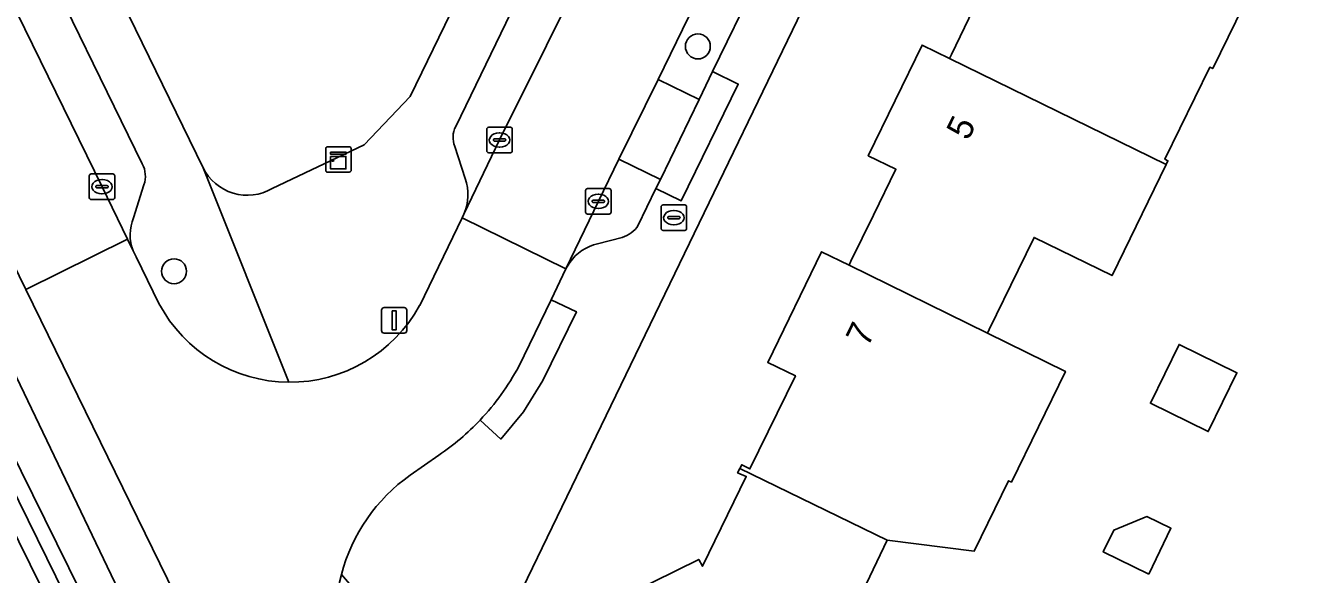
# Model space of a CAD drawing. Extents: x 160455 to 162082, y 388339 to 389736.
# Drawn here: x 160648.24 to 160698.16, y 388875.38 to 388896.91 of the extents above; entities that cross this region are included whole.
import ezdxf

# ---------------------------------------------------------------- set-up
doc = ezdxf.new("R2010")
doc.units = 0
for name, color, linetype in [('IMGEO_Boom', 7, 'Continuous'), ('IMGEO_Brandkraan', 7, 'Continuous'), ('IMGEO_Erf', 7, 'Continuous'), ('IMGEO_Groenvoorziening', 7, 'Continuous'), ('IMGEO_Kast', 7, 'Continuous'), ('IMGEO_Kolk', 7, 'Continuous'), ('IMGEO_Lichtmast', 7, 'Continuous'), ('IMGEO_Muur', 7, 'Continuous'), ('IMGEO_Oever', 7, 'Continuous'), ('IMGEO_Pand', 7, 'Continuous'), ('IMGEO_Pand_nummerreeks', 7, 'Continuous'), ('IMGEO_Parkeervlak_open', 7, 'Continuous'), ('IMGEO_Rijbaan_lokaal_gesloten', 7, 'Continuous'), ('IMGEO_Rijbaan_lokaal_open', 7, 'Continuous'), ('IMGEO_Voetpad_open', 7, 'Continuous'), ('IMGEO_Waterloop', 7, 'Continuous')]:
    doc.layers.add(name, color=color, linetype=linetype)

msp = doc.modelspace()

# ---------------------------------------------------------------- linework, layer by layer
at = {"layer": 'IMGEO_Boom'}
for centre in [(160674.627, 388896.083), (160654.07, 388887.269)]:
    msp.add_circle(centre, 0.489, dxfattribs=at)
at = {"layer": 'IMGEO_Brandkraan'}
for p, q in [((160673.185, 388888.945), (160673.185, 388889.797)), ((160673.26, 388889.871), (160674.112, 388889.871)), ((160674.186, 388889.797), (160674.186, 388888.945)), ((160673.444, 388889.365), (160673.444, 388889.377)), ((160673.882, 388889.328), (160673.484, 388889.328)), ((160673.487, 388889.414), (160673.885, 388889.414)), ((160673.673, 388889.651), (160673.698, 388889.651)), ((160673.928, 388889.377), (160673.928, 388889.365)), ((160674.112, 388888.871), (160673.26, 388888.871)), ((160673.696, 388889.091), (160673.671, 388889.091))]:
    msp.add_line(p, q, dxfattribs=at)
for points in [[(160673.185, 388888.945), (160673.185, 388889.797)], [(160673.26, 388889.871), (160674.112, 388889.871)], [(160674.186, 388889.797), (160674.186, 388888.945)], [(160674.112, 388888.871), (160673.26, 388888.871)]]:
    msp.add_lwpolyline(points, dxfattribs=at)
for centre, radius, start, end in [((160673.262, 388889.795), 0.0765, 91.552, 178.448), ((160673.262, 388889.795), 0.0765, 91.552, 178.448), ((160674.11, 388889.795), 0.0765, 1.552, 88.448), ((160674.11, 388889.795), 0.0765, 1.552, 88.448), ((160673.484, 388889.374), 0.0403, 85.8775, 175.7526), ((160673.481, 388889.364), 0.0366, 178.938, 274.7102), ((160673.885, 388889.371), 0.043, 264.8664, 352.4533), ((160673.889, 388889.376), 0.0386, 1.7309, 96.639), ((160673.262, 388888.947), 0.0765, 181.552, 268.448), ((160673.262, 388888.947), 0.0765, 181.552, 268.448), ((160674.11, 388888.947), 0.0765, 271.552, 358.448), ((160674.11, 388888.947), 0.0765, 271.552, 358.448)]:
    msp.add_arc(centre, radius, start, end, dxfattribs=at)
for centre, major_axis, ratio, start_param, end_param in [((160673.672, 388889.371), (-0.387, 0.002), 0.722429, 4.712389, 7.853982), ((160673.697, 388889.371), (-0.39, 0.002), 0.717154, 1.570796, 4.712389)]:
    msp.add_ellipse(centre, major_axis=major_axis, ratio=ratio, start_param=start_param, end_param=end_param, dxfattribs=at)
at = {"layer": 'IMGEO_Erf'}
for points in [[(160657.921, 388890.507), (160660.482, 388891.731), (160661.527, 388892.231), (160663.339, 388894.117), (160675.312, 388918.745), (160667.999, 388922.239), (160669.423, 388925.093), (160666.641, 388926.482), (160667.999, 388929.204), (160678.026, 388924.35), (160691.138, 388951.382), (160704.109, 388978.111)], [(160626.809, 388949.464), (160655.206, 388891.323)], [(160690.994, 388922.84), (160686.612, 388913.819), (160666.21, 388871.668)], [(160696.954, 388899.561), (160694.835, 388895.213), (160694.718, 388895.27), (160692.96, 388891.66), (160693.077, 388891.603), (160693.003, 388891.45), (160690.884, 388887.101), (160687.823, 388888.593), (160687.201, 388887.317), (160686.064, 388884.982), (160685.994, 388884.837), (160689.051, 388883.338), (160686.936, 388878.999), (160686.819, 388879.056), (160685.473, 388876.292), (160682.063, 388876.722), (160680.283, 388872.993)], [(160670.176, 388873.761), (160674.662, 388875.965), (160674.812, 388875.699), (160676.525, 388879.22), (160676.188, 388879.367), (160676.271, 388879.53), (160676.348, 388879.681), (160676.669, 388879.517), (160678.456, 388883.173), (160677.372, 388883.693), (160679.482, 388888.03), (160680.559, 388887.502), (160680.635, 388887.658), (160681.518, 388889.462), (160682.401, 388891.266), (160681.314, 388891.795), (160683.428, 388896.136), (160684.507, 388895.608), (160684.582, 388895.764), (160685.605, 388897.88)]]:
    msp.add_lwpolyline(points, dxfattribs=at)
for points in [[(160692.388, 388882.089), (160693.512, 388884.397), (160695.786, 388883.289), (160694.661, 388880.981)], [(160692.321, 388875.395), (160690.537, 388876.264), (160690.951, 388877.114), (160692.251, 388877.647), (160693.194, 388877.188)]]:
    msp.add_lwpolyline(points, close=True, dxfattribs=at)
msp.add_arc((160656.949, 388892.198), 1.95, 206.6518, 299.8916, dxfattribs=at)
at = {"layer": 'IMGEO_Groenvoorziening'}
for points in [[(160571.444, 388750), (160571.754, 388750.166), (160572.065, 388750.329), (160607.803, 388767.824), (160687.247, 388806.714), (160686.973, 388807.274), (160686.045, 388809.17), (160684.847, 388811.633), (160677.31, 388827.125), (160668.584, 388844.978), (160659.808, 388862.897), (160659.071, 388864.445), (160648.25, 388886.548), (160638.47, 388906.585), (160629.688, 388924.586), (160620.814, 388942.765), (160619.643, 388945.116), (160619.032, 388946.319), (160618.392, 388947.991), (160617.059, 388948.01), (160612.318, 388945.878)], [(160632.719, 388914.731), (160654.274, 388869.794), (160679.394, 388816.794), (160677.9, 388815.979), (160631.061, 388910.967)]]:
    msp.add_lwpolyline(points, dxfattribs=at)
at = {"layer": 'IMGEO_Kast'}
for p, q in [((160660.02, 388891.228), (160660.02, 388892.069)), ((160660.02, 388892.069), (160660.02, 388891.228)), ((160660.095, 388892.153), (160660.936, 388892.153)), ((160660.936, 388892.153), (160660.095, 388892.153)), ((160661.02, 388892.078), (160661.02, 388891.237)), ((160661.02, 388891.237), (160661.02, 388892.078)), ((160660.945, 388891.153), (160660.104, 388891.153)), ((160660.104, 388891.153), (160660.945, 388891.153))]:
    msp.add_line(p, q, dxfattribs=at)
for points in [[(160660.215, 388891.943), (160660.815, 388891.943), (160660.815, 388891.858), (160660.215, 388891.858), (160660.215, 388891.943)], [(160660.215, 388891.768), (160660.815, 388891.768), (160660.815, 388891.279), (160660.215, 388891.279), (160660.215, 388891.768)]]:
    msp.add_lwpolyline(points, dxfattribs=at)
msp.add_circle((160660.299, 388891.617), 0.0377, dxfattribs=at)
for centre, start, end in [((160660.098, 388892.075), 92.4484, 184.2845), ((160660.098, 388892.075), 92.4484, 184.2845), ((160660.942, 388892.075), 2.4484, 94.2845), ((160660.942, 388892.075), 2.4484, 94.2845), ((160660.098, 388891.231), 182.4484, 274.2845), ((160660.098, 388891.231), 182.4484, 274.2845), ((160660.942, 388891.231), 272.4484, 4.2845), ((160660.942, 388891.231), 272.4484, 4.2845)]:
    msp.add_arc(centre, 0.0779, start, end, dxfattribs=at)
at = {"layer": 'IMGEO_Kolk'}
for p, q in [((160666.343, 388891.991), (160666.343, 388892.843)), ((160666.418, 388892.917), (160667.27, 388892.917)), ((160666.831, 388892.697), (160666.856, 388892.697)), ((160667.344, 388892.843), (160667.344, 388891.991)), ((160666.602, 388892.411), (160666.602, 388892.423)), ((160667.04, 388892.374), (160666.642, 388892.374)), ((160666.645, 388892.46), (160667.043, 388892.46)), ((160667.086, 388892.423), (160667.086, 388892.411)), ((160667.27, 388891.917), (160666.418, 388891.917)), ((160666.854, 388892.137), (160666.829, 388892.137)), ((160650.743, 388890.156), (160650.743, 388891.008)), ((160650.818, 388891.082), (160651.67, 388891.082)), ((160651.231, 388890.862), (160651.256, 388890.862)), ((160651.744, 388891.008), (160651.744, 388890.156)), ((160651.002, 388890.576), (160651.002, 388890.588)), ((160651.44, 388890.539), (160651.042, 388890.539)), ((160651.045, 388890.625), (160651.443, 388890.625)), ((160651.254, 388890.302), (160651.229, 388890.302)), ((160651.486, 388890.588), (160651.486, 388890.576)), ((160670.223, 388889.583), (160670.223, 388890.435)), ((160670.298, 388890.509), (160671.15, 388890.509)), ((160670.711, 388890.289), (160670.736, 388890.289)), ((160671.224, 388890.435), (160671.224, 388889.583)), ((160651.67, 388890.082), (160650.818, 388890.082)), ((160670.482, 388890.003), (160670.482, 388890.015)), ((160670.92, 388889.966), (160670.522, 388889.966)), ((160670.525, 388890.052), (160670.923, 388890.052)), ((160670.734, 388889.729), (160670.709, 388889.729)), ((160670.966, 388890.015), (160670.966, 388890.003)), ((160671.15, 388889.509), (160670.298, 388889.509))]:
    msp.add_line(p, q, dxfattribs=at)
for points in [[(160666.343, 388891.991), (160666.343, 388892.843)], [(160666.418, 388892.917), (160667.27, 388892.917)], [(160667.344, 388892.843), (160667.344, 388891.991)], [(160667.27, 388891.917), (160666.418, 388891.917)], [(160650.743, 388890.156), (160650.743, 388891.008)], [(160650.818, 388891.082), (160651.67, 388891.082)], [(160651.744, 388891.008), (160651.744, 388890.156)], [(160670.223, 388889.583), (160670.223, 388890.435)], [(160670.298, 388890.509), (160671.15, 388890.509)], [(160671.224, 388890.435), (160671.224, 388889.583)], [(160651.67, 388890.082), (160650.818, 388890.082)], [(160671.15, 388889.509), (160670.298, 388889.509)]]:
    msp.add_lwpolyline(points, dxfattribs=at)
for centre, radius, start, end in [((160666.42, 388892.841), 0.0765, 91.552, 178.448), ((160666.42, 388892.841), 0.0765, 91.552, 178.448), ((160667.268, 388892.841), 0.0765, 1.552, 88.448), ((160667.268, 388892.841), 0.0765, 1.552, 88.448), ((160666.642, 388892.42), 0.0403, 85.8775, 175.7526), ((160666.639, 388892.41), 0.0366, 178.938, 274.7102), ((160667.043, 388892.417), 0.043, 264.8664, 352.4533), ((160667.047, 388892.422), 0.0386, 1.7309, 96.639), ((160666.42, 388891.993), 0.0765, 181.552, 268.448), ((160666.42, 388891.993), 0.0765, 181.552, 268.448), ((160667.268, 388891.993), 0.0765, 271.552, 358.448), ((160667.268, 388891.993), 0.0765, 271.552, 358.448), ((160650.82, 388891.006), 0.0765, 91.552, 178.448), ((160650.82, 388891.006), 0.0765, 91.552, 178.448), ((160651.668, 388891.006), 0.0765, 1.552, 88.448), ((160651.668, 388891.006), 0.0765, 1.552, 88.448), ((160651.042, 388890.585), 0.0403, 85.8775, 175.7526), ((160651.039, 388890.575), 0.0366, 178.938, 274.7102), ((160651.443, 388890.582), 0.043, 264.8664, 352.4533), ((160651.447, 388890.587), 0.0386, 1.7309, 96.639), ((160670.3, 388890.433), 0.0765, 91.552, 178.448), ((160670.3, 388890.433), 0.0765, 91.552, 178.448), ((160671.148, 388890.433), 0.0765, 1.552, 88.448), ((160671.148, 388890.433), 0.0765, 1.552, 88.448), ((160650.82, 388890.158), 0.0765, 181.552, 268.448), ((160650.82, 388890.158), 0.0765, 181.552, 268.448), ((160651.668, 388890.158), 0.0765, 271.552, 358.448), ((160651.668, 388890.158), 0.0765, 271.552, 358.448), ((160670.522, 388890.012), 0.0403, 85.8775, 175.7526), ((160670.519, 388890.002), 0.0366, 178.938, 274.7102), ((160670.923, 388890.009), 0.043, 264.8664, 352.4533), ((160670.927, 388890.014), 0.0386, 1.7309, 96.639), ((160670.3, 388889.585), 0.0765, 181.552, 268.448), ((160670.3, 388889.585), 0.0765, 181.552, 268.448), ((160671.148, 388889.585), 0.0765, 271.552, 358.448), ((160671.148, 388889.585), 0.0765, 271.552, 358.448)]:
    msp.add_arc(centre, radius, start, end, dxfattribs=at)
for centre, major_axis, ratio, start_param, end_param in [((160666.83, 388892.417), (-0.387, 0.002), 0.722429, 4.712389, 7.853982), ((160666.855, 388892.417), (-0.39, 0.002), 0.717154, 1.570796, 4.712389), ((160651.23, 388890.582), (-0.387, 0.002), 0.722429, 4.712389, 7.853982), ((160651.255, 388890.582), (-0.39, 0.002), 0.717154, 1.570796, 4.712389), ((160670.71, 388890.009), (-0.387, 0.002), 0.722429, 4.712389, 7.853982), ((160670.735, 388890.009), (-0.39, 0.002), 0.717154, 1.570796, 4.712389)]:
    msp.add_ellipse(centre, major_axis=major_axis, ratio=ratio, start_param=start_param, end_param=end_param, dxfattribs=at)
at = {"layer": 'IMGEO_Lichtmast'}
for p, q in [((160662.212, 388884.941), (160662.212, 388885.741)), ((160662.212, 388885.741), (160662.212, 388884.941)), ((160662.312, 388885.841), (160663.102, 388885.841)), ((160663.102, 388885.841), (160662.312, 388885.841)), ((160663.202, 388885.741), (160663.202, 388884.941)), ((160663.202, 388884.941), (160663.202, 388885.741)), ((160663.102, 388884.841), (160662.312, 388884.841)), ((160662.312, 388884.841), (160663.102, 388884.841))]:
    msp.add_line(p, q, dxfattribs=at)
msp.add_lwpolyline([(160662.632, 388885.716), (160662.782, 388885.716), (160662.782, 388884.966), (160662.632, 388884.966), (160662.632, 388885.716)], dxfattribs=at)
for centre, start, end in [((160662.312, 388885.741), 90, 180), ((160662.312, 388885.741), 90, 180), ((160663.102, 388885.741), 0, 90), ((160663.102, 388885.741), 360, 90), ((160662.312, 388884.941), 180, 270), ((160662.312, 388884.941), 180, 270), ((160663.102, 388884.941), 270, 0), ((160663.102, 388884.941), 270, 0)]:
    msp.add_arc(centre, 0.1, start, end, dxfattribs=at)
at = {"layer": 'IMGEO_Muur'}
msp.add_lwpolyline([(160675.312, 388918.745), (160663.339, 388894.117), (160661.527, 388892.231), (160660.482, 388891.731)], dxfattribs=at)
at = {"layer": 'IMGEO_Oever'}
for points in [[(160631.061, 388910.967), (160677.9, 388815.979), (160679.394, 388816.794), (160654.274, 388869.794), (160632.719, 388914.731)], [(160631.643, 388912.704), (160661.664, 388851.883), (160678.46, 388817.242)], [(160677.947, 388817.037), (160665.072, 388843.464), (160646.51, 388881.205), (160632.136, 388910.404)]]:
    msp.add_lwpolyline(points, dxfattribs=at)
at = {"layer": 'IMGEO_Pand'}
for points in [[(160696.954, 388899.561), (160688.443, 388903.701), (160687.363, 388904.226), (160685.248, 388899.885), (160686.327, 388899.371), (160685.605, 388897.88), (160684.582, 388895.764), (160684.507, 388895.608), (160693.003, 388891.45), (160693.077, 388891.603), (160692.96, 388891.66), (160694.718, 388895.27), (160694.835, 388895.213)], [(160693.003, 388891.45), (160684.507, 388895.608), (160683.428, 388896.136), (160681.314, 388891.795), (160682.401, 388891.266), (160681.518, 388889.462), (160680.635, 388887.658), (160680.559, 388887.502), (160685.994, 388884.837), (160686.064, 388884.982), (160687.201, 388887.317), (160687.823, 388888.593), (160690.884, 388887.101)], [(160685.994, 388884.837), (160680.559, 388887.502), (160679.482, 388888.03), (160677.372, 388883.693), (160678.456, 388883.173), (160676.669, 388879.517), (160676.348, 388879.681), (160676.271, 388879.53), (160682.063, 388876.722), (160685.473, 388876.292), (160686.819, 388879.056), (160686.936, 388878.999), (160689.051, 388883.338)], [(160695.786, 388883.289), (160693.512, 388884.397), (160692.388, 388882.089), (160694.661, 388880.981)], [(160682.063, 388876.722), (160676.271, 388879.53), (160676.188, 388879.367), (160676.525, 388879.22), (160674.812, 388875.699), (160674.662, 388875.965), (160670.176, 388873.761), (160673.02, 388867.951), (160673.858, 388866.239), (160673.932, 388866.088), (160681.722, 388869.896), (160681.651, 388870.048), (160681.274, 388870.861), (160680.283, 388872.993)], [(160692.321, 388875.395), (160693.194, 388877.188), (160692.251, 388877.647), (160690.951, 388877.114), (160690.537, 388876.264)]]:
    msp.add_lwpolyline(points, close=True, dxfattribs=at)
at = {"layer": 'IMGEO_Parkeervlak_open'}
for points in [[(160676.82, 388912.894), (160679.424, 388918.266), (160677.783, 388919.062), (160677.324, 388918.128), (160665.123, 388892.942)], [(160665.442, 388889.506), (160666.845, 388892.416), (160670.533, 388899.83), (160676.82, 388912.894)], [(160644.034, 388909.426), (160643.599, 388910.311), (160641.968, 388909.516), (160642.445, 388908.538), (160651.242, 388890.581), (160652.243, 388888.526), (160652.468, 388888.063)], [(160652.824, 388891.478), (160644.034, 388909.426)], [(160665.085, 388892.166), (160665.498, 388890.908)], [(160652.48, 388889.366), (160652.888, 388890.661)]]:
    msp.add_lwpolyline(points, dxfattribs=at)
for points in [[(160676.914, 388898.619), (160677.274, 388899.362), (160675.666, 388900.137), (160674.512, 388897.742), (160673.064, 388894.787), (160674.674, 388893.998), (160675.208, 388895.1)], [(160674.674, 388893.998), (160673.064, 388894.787), (160671.532, 388891.662), (160673.155, 388890.866)], [(160672.983, 388890.511), (160673.155, 388890.866), (160671.532, 388891.662), (160670.723, 388890.01), (160669.446, 388887.361), (160669.506, 388887.471), (160669.597, 388887.612), (160669.701, 388887.745), (160669.816, 388887.867), (160669.942, 388887.979), (160670.077, 388888.079), (160670.22, 388888.166), (160670.371, 388888.241), (160670.527, 388888.302), (160670.689, 388888.348), (160671.653, 388888.594), (160671.748, 388888.626), (160671.84, 388888.667), (160671.928, 388888.716), (160672.011, 388888.772), (160672.089, 388888.836), (160672.161, 388888.906), (160672.226, 388888.982), (160672.273, 388889.047)]]:
    msp.add_lwpolyline(points, close=True, dxfattribs=at)
for centre, radius, start, end in [((160665.958, 388892.512), 0.939, 152.7666, 201.6264), ((160651.929, 388890.997), 1.016, 340.7068, 28.2515), ((160663.66, 388890.279), 1.943, 336.5439, 18.8814), ((160654.068, 388888.7), 1.722, 157.2428, 201.7019)]:
    msp.add_arc(centre, radius, start, end, dxfattribs=at)
at = {"layer": 'IMGEO_Rijbaan_lokaal_gesloten'}
for points in [[(160638.282, 388917.069), (160636.489, 388920.744), (160634.263, 388925.305), (160633.637, 388926.589), (160632.797, 388928.304), (160624.663, 388944.899), (160623.621, 388947.008), (160619.643, 388945.116), (160620.814, 388942.765), (160629.688, 388924.586), (160638.47, 388906.585), (160648.25, 388886.548), (160652.243, 388888.526), (160651.242, 388890.581), (160642.445, 388908.538), (160641.968, 388909.516), (160640.404, 388912.721)], [(160681.155, 388911.525), (160687.071, 388923.688), (160687.359, 388924.247), (160683.336, 388926.342), (160683.176, 388926.01), (160683.092, 388925.831), (160682.875, 388925.384), (160679.424, 388918.266), (160676.82, 388912.894), (160670.533, 388899.83), (160666.845, 388892.416), (160665.442, 388889.506), (160665.374, 388889.366), (160669.446, 388887.361), (160670.723, 388890.01), (160671.532, 388891.662), (160673.064, 388894.787), (160674.512, 388897.742), (160675.666, 388900.137), (160677.063, 388903.036)]]:
    msp.add_lwpolyline(points, close=True, dxfattribs=at)
at = {"layer": 'IMGEO_Rijbaan_lokaal_open'}
for points in [[(160667.595, 388883.533), (160668.876, 388886.15), (160669.446, 388887.361), (160665.374, 388889.366), (160663.709, 388885.93)], [(160653.478, 388886.003), (160652.578, 388887.837), (160652.468, 388888.063), (160652.243, 388888.526), (160648.25, 388886.548), (160659.071, 388864.445), (160663.112, 388866.432), (160662.809, 388867.047), (160661.094, 388870.656)], [(160663.341, 388879.271), (160664.461, 388880.058)]]:
    msp.add_lwpolyline(points, dxfattribs=at)
for centre, radius, start, end in [((160658.612, 388888.727), 5.812, 207.949, 269.6022), ((160658.612, 388888.73), 5.815, 269.6041, 331.2148), ((160659.011, 388888.123), 9.734, 316.5975, 331.8689), ((160658.998, 388888.142), 9.757, 304.0514, 316.5669), ((160667.3, 388873.64), 6.884, 125.113, 165.4019), ((160667.308, 388873.637), 6.892, 165.391, 205.6237)]:
    msp.add_arc(centre, radius, start, end, dxfattribs=at)
at = {"layer": 'IMGEO_Voetpad_open'}
for points in [[(160717.954, 389006.662), (160714.723, 389000), (160704.109, 388978.111), (160691.138, 388951.382), (160678.026, 388924.35), (160675.312, 388918.745), (160663.339, 388894.117), (160661.527, 388892.231), (160660.482, 388891.731), (160657.921, 388890.507)], [(160658.572, 388882.915), (160655.206, 388891.323), (160626.809, 388949.464)], [(160626.424, 388945.422), (160628.597, 388940.979), (160629.585, 388941.463), (160633.147, 388934.19), (160632.159, 388933.706), (160633.852, 388930.189), (160634.839, 388930.675), (160637.094, 388926.101), (160636.107, 388925.615), (160637.815, 388922.106), (160638.803, 388922.59), (160641.045, 388918.009), (160640.057, 388917.525), (160641.779, 388914.011), (160642.766, 388914.496), (160645.021, 388909.911), (160644.034, 388909.426), (160652.824, 388891.478)], [(160665.123, 388892.942), (160677.324, 388918.128), (160676.337, 388918.613), (160680.775, 388927.647), (160681.762, 388927.162), (160683.757, 388931.366)], [(160666.21, 388871.668), (160686.612, 388913.819)], [(160676.914, 388898.619), (160675.208, 388895.1), (160676.213, 388894.608), (160673.971, 388890.027), (160672.983, 388890.511), (160672.273, 388889.047), (160672.226, 388888.982), (160672.161, 388888.906), (160672.089, 388888.836), (160672.011, 388888.772), (160671.928, 388888.716), (160671.84, 388888.667), (160671.748, 388888.626), (160671.653, 388888.594), (160670.689, 388888.348), (160670.527, 388888.302), (160670.371, 388888.241), (160670.22, 388888.166), (160670.077, 388888.079), (160669.942, 388887.979), (160669.816, 388887.867), (160669.701, 388887.745), (160669.597, 388887.612), (160669.506, 388887.471), (160669.446, 388887.361), (160668.876, 388886.15), (160669.861, 388885.68), (160668.541, 388882.984), (160667.779, 388881.761), (160666.891, 388880.688), (160666.083, 388881.434)], [(160665.498, 388890.908), (160665.085, 388892.166)], [(160655.206, 388891.323), (160658.572, 388882.915)], [(160652.888, 388890.661), (160652.48, 388889.366)], [(160663.709, 388885.93), (160665.374, 388889.366), (160665.442, 388889.506)], [(160652.468, 388888.063), (160652.578, 388887.837), (160653.478, 388886.003)], [(160666.083, 388881.434), (160666.891, 388880.688), (160667.779, 388881.761), (160668.541, 388882.984), (160669.861, 388885.68), (160668.876, 388886.15), (160667.595, 388883.533)], [(160664.461, 388880.058), (160663.341, 388879.271)], [(160666.392, 388868.639), (160660.639, 388875.375)], [(160660.639, 388875.375), (160666.392, 388868.639)]]:
    msp.add_lwpolyline(points, dxfattribs=at)
msp.add_lwpolyline([(160676.213, 388894.608), (160675.208, 388895.1), (160674.674, 388893.998), (160673.155, 388890.866), (160672.983, 388890.511), (160673.971, 388890.027)], close=True, dxfattribs=at)
for centre, radius, start, end in [((160665.958, 388892.512), 0.939, 152.7666, 201.6264), ((160651.929, 388890.997), 1.016, 340.7068, 28.2515), ((160656.949, 388892.198), 1.95, 206.6518, 299.8916), ((160663.66, 388890.279), 1.943, 336.5439, 18.8814), ((160654.068, 388888.7), 1.722, 157.2428, 201.7019), ((160658.612, 388888.727), 5.812, 207.949, 269.6022), ((160658.612, 388888.73), 5.815, 269.6041, 331.2148), ((160659.011, 388888.123), 9.734, 316.5975, 331.8689), ((160658.998, 388888.142), 9.757, 304.0514, 316.5669), ((160667.3, 388873.64), 6.884, 125.113, 165.4019), ((160667.308, 388873.637), 6.892, 165.391, 205.6237)]:
    msp.add_arc(centre, radius, start, end, dxfattribs=at)
at = {"layer": 'IMGEO_Waterloop'}
for points in [[(160678.46, 388817.242), (160661.664, 388851.883), (160631.643, 388912.704)], [(160632.136, 388910.404), (160646.51, 388881.205), (160665.072, 388843.464), (160677.947, 388817.037)]]:
    msp.add_lwpolyline(points, dxfattribs=at)

# ---------------------------------------------------------------- texts
at = {"layer": 'IMGEO_Pand_nummerreeks'}
for s, rotation, p in [('5', 64.028, (160685.237, 388892.357)), ('7', 64.0624, (160681.293, 388884.256))]:
    msp.add_text(s, height=1, rotation=rotation, dxfattribs=at).set_placement(p)

doc.saveas('drawing.dxf')
